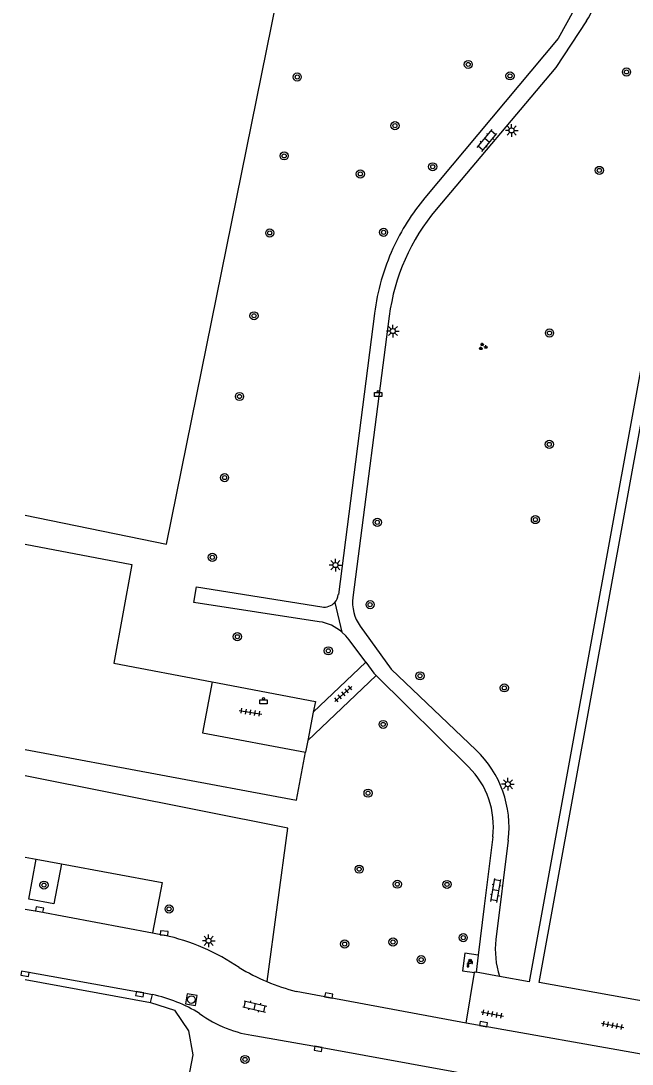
# Model space of a CAD drawing. Extents: x 132999 to 136000, y 398499 to 400501.
# Drawn here: x 132999.6 to 133059.8, y 399533.7 to 399636.6 of the extents above; entities that cross this region are included whole.
import ezdxf

# ---------------------------------------------------------------- set-up
doc = ezdxf.new("R2010")
doc.units = 0
for name, color, linetype in [('gg-afsc-hekwerk', 7, 'Continuous'), ('gg-bbg-hoofdgebouw', 7, 'Continuous'), ('gg-knt-verharding', 7, 'Continuous'), ('gg-knt-verharding nz', 7, 'Continuous'), ('gt-grn-groengrens', 7, 'Continuous'), ('gt-grn-groengrens NZ', 7, 'Continuous'), ('gt-grn-weggrens', 7, 'Continuous'), ('gt-symb-afvalbak', 7, 'Continuous'), ('gt-symb-boom', 7, 'Continuous'), ('gt-symb-groenvak', 7, 'Continuous'), ('gt-symb-klinker verharding', 7, 'Continuous'), ('gt-symb-kolk', 7, 'Continuous'), ('gt-symb-lichtmast', 7, 'Continuous'), ('gt-symb-rioolschacht', 7, 'Continuous'), ('gt-symb-tegel verharding', 7, 'Continuous'), ('gt-symb-watertappunt', 7, 'Continuous')]:
    doc.layers.add(name, color=color, linetype=linetype)

# ---------------------------------------------------------------- blocks, each defined once
blk = doc.blocks.new('gt0-BOOM')
at = {"layer": 'gt-symb-boom'}
for radius in [0.4, 0.2]:
    blk.add_circle((0, 0), radius, dxfattribs=at)
blk = doc.blocks.new('gt0-KL1')
at = {"layer": 'gt-symb-klinker verharding'}
for p, q in [((-1.15, 0.3), (1.15, 0.3)), ((-1, -0.3), (-1, 0.3)), ((-0.5, 0.3), (-0.5, 0.45)), ((0, -0.3), (0, 0.3)), ((0.5, 0.3), (0.5, 0.45)), ((1, -0.3), (1, 0.3)), ((-1.15, -0.3), (1.15, -0.3)), ((-0.5, -0.45), (-0.5, -0.3)), ((0.5, -0.45), (0.5, -0.3))]:
    blk.add_line(p, q, dxfattribs=at)
blk = doc.blocks.new('gt0-LMAST')
at = {"layer": 'gt-symb-lichtmast'}
for p, q in [((-0.18, 0.17), (-0.45, 0.44)), ((-0.01, 0.25), (-0.01, 0.62)), ((0.17, 0.17), (0.44, 0.44)), ((-0.26, 0), (-0.63, 0)), ((-0.18, -0.18), (-0.45, -0.45)), ((-0.01, -0.25), (-0.01, -0.63)), ((0.44, -0.45), (0.17, -0.18)), ((0.24, 0), (0.62, 0))]:
    blk.add_line(p, q, dxfattribs=at)
blk.add_circle((-0.01, 0), 0.25, dxfattribs=at)
blk = doc.blocks.new('gt0-ABAK')
at = {"layer": 'gt-symb-afvalbak'}
blk.add_lwpolyline([(0.38, -0.5), (-0.37, -0.5), (-0.37, -0.1), (0.38, -0.1)], close=True, dxfattribs=at)
blk.add_circle((0, 0), 0.1, dxfattribs=at)
blk = doc.blocks.new('gt0-GRVAK')
at = {"layer": 'gt-symb-groenvak'}
for p, q in [((-0.11, 0.19), (-0.23, 0.24)), ((-0.18, 0.15), (0.09, 0.15)), ((-0.09, 0.21), (-0.16, 0.32)), ((-0.05, 0.21), (-0.05, 0.39)), ((0, 0.21), (0.06, 0.32)), ((0.01, 0.19), (0.13, 0.24)), ((0.26, -0.05), (0.2, 0.06)), ((0.3, -0.05), (0.3, 0.13)), ((0.35, -0.05), (0.41, 0.06)), ((-0.24, -0.23), (-0.36, -0.18)), ((-0.32, -0.26), (-0.05, -0.26)), ((-0.23, -0.21), (-0.29, -0.09)), ((-0.18, -0.2), (-0.18, -0.02)), ((-0.14, -0.21), (-0.07, -0.09)), ((-0.12, -0.23), (0, -0.18)), ((0.24, -0.07), (0.12, -0.02)), ((0.17, -0.11), (0.44, -0.11)), ((0.37, -0.07), (0.49, -0.02))]:
    blk.add_line(p, q, dxfattribs=at)
blk = doc.blocks.new('gt0-KOLK')
at = {"layer": 'gt-symb-kolk'}
blk.add_lwpolyline([(0, 0), (0.37, 0), (0.37, 0.4), (-0.38, 0.4), (-0.38, 0), (0, 0)], dxfattribs=at)
blk = doc.blocks.new('gt0-TEG1')
at = {"layer": 'gt-symb-tegel verharding'}
for p, q in [((-1.12, 0), (1.12, 0)), ((-0.9, -0.25), (-0.9, 0.25)), ((-0.45, -0.25), (-0.45, 0.25)), ((0, -0.25), (0, 0.25)), ((0.45, -0.25), (0.45, 0.25)), ((0.9, -0.25), (0.9, 0.25))]:
    blk.add_line(p, q, dxfattribs=at)
blk = doc.blocks.new('gt0-WTP')
at = {"layer": 'gt-symb-watertappunt'}
for p, q in [((-0.14, 0.23), (-0.14, 0.21)), ((-0.14, 0.23), (-0.14, 0.21)), ((-0.04, 0.23), (-0.12, 0.24)), ((-0.04, 0.23), (-0.12, 0.24)), ((-0.12, 0.2), (-0.04, 0.21)), ((-0.12, 0.2), (-0.04, 0.21)), ((-0.02, 0.24), (-0.03, 0.24)), ((-0.02, 0.24), (-0.03, 0.24)), ((-0.02, 0.27), (-0.02, 0.26)), ((-0.02, 0.27), (-0.02, 0.26)), ((-0.02, 0.18), (-0.02, 0.16)), ((-0.02, 0.18), (-0.02, 0.16)), ((0.02, 0.26), (0.02, 0.27)), ((0.02, 0.26), (0.02, 0.27)), ((0.02, 0.16), (0.02, 0.18)), ((0.02, 0.16), (0.02, 0.18)), ((0.04, 0.24), (0.03, 0.25)), ((0.04, 0.24), (0.03, 0.25)), ((0.13, 0.24), (0.05, 0.23)), ((0.13, 0.24), (0.05, 0.23)), ((0.05, 0.21), (0.13, 0.2)), ((0.05, 0.21), (0.13, 0.2)), ((0.15, 0.21), (0.14, 0.23)), ((0.15, 0.21), (0.14, 0.23)), ((0.18, 0.08), (0.18, -0.09)), ((0.18, 0.08), (0.18, -0.09)), ((0.24, 0.09), (0.19, 0.09)), ((0.24, 0.09), (0.19, 0.09)), ((0.25, -0.09), (0.25, 0.08)), ((0.25, -0.09), (0.25, 0.08)), ((-0.25, -0.12), (-0.13, -0.12)), ((-0.25, -0.12), (-0.13, -0.12)), ((0.19, -0.1), (0.24, -0.1)), ((0.19, -0.1), (0.24, -0.1))]:
    blk.add_line(p, q, dxfattribs=at)
for points in [[(0.08, -0.06), (0.17, -0.06), (0.17, 0.06), (0.09, 0.06), (0.07, 0.07), (0.05, 0.09), (0.05, 0.11), (-0.05, 0.11), (-0.05, 0.09), (-0.09, 0.06)], [(0.08, -0.06), (0.17, -0.06), (0.17, 0.06), (0.09, 0.06), (0.07, 0.07), (0.05, 0.09), (0.05, 0.11), (-0.05, 0.11), (-0.05, 0.09), (-0.09, 0.06)], [(-0.03, 0.15), (-0.06, 0.15), (-0.06, 0.12), (0.06, 0.12), (0.06, 0.15), (0.03, 0.15)], [(-0.03, 0.15), (-0.06, 0.15), (-0.06, 0.12), (0.06, 0.12), (0.06, 0.15), (0.03, 0.15)], [(-0.03, 0.2), (-0.03, 0.19), (-0.03, 0.19)], [(-0.03, 0.2), (-0.03, 0.19), (-0.03, 0.19)], [(0.03, 0.19), (0.03, 0.19), (0.03, 0.2)], [(0.03, 0.19), (0.03, 0.19), (0.03, 0.2)], [(-0.12, -0.35), (-0.19, -0.2), (-0.27, -0.35)], [(-0.12, -0.35), (-0.19, -0.2), (-0.27, -0.35)]]:
    blk.add_lwpolyline(points, dxfattribs=at)
blk.add_lwpolyline([(-0.27, -0.13), (-0.11, -0.13), (-0.11, -0.16), (-0.27, -0.16)], close=True, dxfattribs=at)
blk.add_lwpolyline([(-0.27, -0.13), (-0.11, -0.13), (-0.11, -0.16), (-0.27, -0.16)], close=True, dxfattribs=at)
for centre, radius, start, end in [((-0.07, -0.13), 0.186, 97.6391, 179.5238), ((-0.07, -0.13), 0.186, 97.6391, 179.5238), ((-0.13, 0.23), 0.015, 83.5026, 178.1535), ((-0.13, 0.23), 0.015, 83.5026, 178.1535), ((-0.13, 0.21), 0.015, 178.1535, 275.5795), ((-0.13, 0.21), 0.015, 178.1535, 275.5795), ((-0.04, 0.25), 0.015, 263.5026, 310.2535), ((-0.04, 0.25), 0.015, 263.5026, 310.2535), ((-0.04, 0.2), 0.01, 358.8072, 95.5795), ((-0.04, 0.2), 0.01, 358.8072, 95.5795), ((-0.03, 0.18), 0.01, 358.8072, 88.8072), ((-0.03, 0.18), 0.01, 358.8072, 88.8072), ((-0.03, 0.16), 0.01, 270, 358.8072), ((-0.03, 0.16), 0.01, 270, 358.8072), ((0, 0.26), 0.0242, 27.6778, 154.2233), ((0, 0.26), 0.0242, 27.6778, 154.2233), ((-0.03, 0.26), 0.015, 313.7443, 2.488), ((-0.03, 0.26), 0.015, 313.7443, 2.488), ((0.04, 0.26), 0.015, 177.512, 226.2557), ((0.04, 0.26), 0.015, 177.512, 226.2557), ((0.03, 0.18), 0.01, 91.1928, 181.1928), ((0.03, 0.18), 0.01, 91.1928, 181.1928), ((0.03, 0.16), 0.01, 181.1928, 270), ((0.03, 0.16), 0.01, 181.1928, 270), ((0.04, 0.2), 0.01, 84.4205, 181.1928), ((0.04, 0.2), 0.01, 84.4205, 181.1928), ((0.05, 0.25), 0.0156, 223.3793, 270.1302), ((0.05, 0.25), 0.0156, 223.3793, 270.1302), ((0.13, 0.23), 0.015, 1.8465, 96.4974), ((0.13, 0.23), 0.015, 1.8465, 96.4974), ((0.13, 0.21), 0.015, 264.4205, 1.8465), ((0.13, 0.21), 0.015, 264.4205, 1.8465), ((0.19, 0.08), 0.01, 90, 180), ((0.19, 0.08), 0.01, 90, 180), ((0.24, 0.08), 0.01, 0, 90), ((0.24, 0.08), 0.01, 0, 90), ((-0.2, -0.39), 0.0814, 151.1653, 24.0576), ((-0.2, -0.39), 0.0814, 151.1653, 24.0576), ((-0.07, -0.11), 0.0533, 95.9137, 190.2253), ((-0.07, -0.11), 0.0533, 95.9137, 190.2253), ((0, 0), 0.1, 217.5976, 321.3207), ((0, 0), 0.1, 217.5976, 321.3207), ((0.19, -0.09), 0.01, 180, 270), ((0.19, -0.09), 0.01, 180, 270), ((0.24, -0.09), 0.01, 270, 0), ((0.24, -0.09), 0.01, 270, 0)]:
    blk.add_arc(centre, radius, start, end, dxfattribs=at)
blk = doc.blocks.new('gt0-RS')
at = {"layer": 'gt-symb-rioolschacht'}
blk.add_lwpolyline([(-0.5, -0.5), (0.5, -0.5), (0.5, 0.5), (-0.5, 0.5)], close=True, dxfattribs=at)
blk.add_circle((0, 0), 0.375, dxfattribs=at)

msp = doc.modelspace()

# ---------------------------------------------------------------- linework, layer by layer
at = {"layer": 'gg-afsc-hekwerk'}
for p, q in [((133028.39, 399568.39), (133027.86, 399565.61)), ((133027.86, 399565.61), (133027.64, 399564.44)), ((133000, 399542.04), (133012.35, 399539.76))]:
    msp.add_line(p, q, dxfattribs=at)
for points in [[(133000, 399584.96), (133010.52, 399582.97), (133008.74, 399573.23), (133018.43, 399571.39)], [(133018.43, 399571.39), (133028.6, 399569.46), (133028.39, 399568.39)], [(133000, 399564.73), (133026.74, 399559.72), (133027.64, 399564.44)], [(133012.35, 399539.76), (133014.73, 399539.02), (133016.08, 399536.96), (133016.51, 399534.61), (133015.76, 399530.67)]]:
    msp.add_lwpolyline(points, dxfattribs=at)
at = {"layer": 'gg-bbg-hoofdgebouw'}
msp.add_lwpolyline([(133067.14, 399560.83), (133063.28, 399539.47), (133050.64, 399541.73), (133072.9, 399663.98), (133080.27, 399662.63)], dxfattribs=at)
at = {"layer": 'gg-knt-verharding'}
for p, q in [((133034.42, 399607.73), (133030.86, 399579.99)), ((133035.87, 399607.47), (133032.29, 399579.72)), ((133028.39, 399568.39), (133033.57, 399573.33)), ((133027.86, 399565.61), (133034.6, 399572.03)), ((133034.6, 399572.03), (133043.7, 399563.01)), ((133046.08, 399556.11), (133045.22, 399549.27)), ((133047.6, 399555.78), (133046.39, 399545.97)), ((133000, 399554.11), (133001.09, 399553.91)), ((133045.22, 399549.27), (133044.64, 399544.43)), ((133012.54, 399546.64), (133013.68, 399546.4)), ((133044.64, 399544.43), (133044.45, 399542.76)), ((133043.46, 399537.74), (133044.27, 399542.72)), ((133046.75, 399542.34), (133044.45, 399542.76)), ((133043.46, 399537.74), (133026.72, 399540.84))]:
    msp.add_line(p, q, dxfattribs=at)
for points in [[(133071.92, 399664.05), (133049.67, 399541.81), (133046.75, 399542.34)], [(133054.08, 399637.63), (133052.54, 399634.83), (133039.39, 399619.12)], [(133055.32, 399636.58), (133052.3, 399631.98), (133040.5, 399617.99)], [(133028.98, 399577.32), (133016.63, 399579.2), (133016.88, 399580.76), (133029.24, 399578.77)], [(133033.01, 399576.89), (133036.07, 399572.65), (133044.44, 399564.66)], [(133033.57, 399573.33), (133031.93, 399575.54), (133031.6, 399575.93), (133031.22, 399576.29)], [(133033.57, 399573.33), (133034.36, 399572.26), (133034.6, 399572.03)], [(133018.43, 399571.39), (133017.48, 399566.37), (133027.64, 399564.44)], [(133003.59, 399553.44), (133002.83, 399549.51), (133000.35, 399549.97), (133001.09, 399553.91)], [(133003.59, 399553.44), (133013.5, 399551.6), (133012.54, 399546.64)], [(133044.64, 399544.43), (133043.32, 399544.63), (133043.08, 399542.9), (133044.27, 399542.72)], [(133000, 399542.81), (133011.89, 399540.7), (133012.54, 399540.56)], [(133044.27, 399542.72), (133044.28, 399542.79), (133044.45, 399542.76)], [(133061.21, 399534.58), (133060.34, 399534.74), (133045.14, 399537.43), (133043.46, 399537.74)], [(133022.72, 399536.48), (133028.9, 399535.4), (133087.77, 399524.65), (133093.29, 399523.6)]]:
    msp.add_lwpolyline(points, dxfattribs=at)
for centre, radius, start, end in [((133048.42, 399641.11), 8.25, 326.725, 4.1906), ((133056.35, 399604.92), 22.12, 140.0773, 155.4267), ((133056.06, 399604.86), 20.35, 139.8423, 172.6506), ((133056.35, 399604.93), 22.11, 155.4265, 172.7064), ((133029.46, 399580.17), 1.41, 317.8762, 352.6968), ((133036.22, 399579.21), 3.96, 172.6051, 215.9052), ((133029.46, 399580.17), 1.41, 260.8746, 317.8781), ((133028.3, 399572.85), 4.52, 49.6388, 81.3078), ((133037.18, 399557.07), 10.5, 352.9554, 46.3057), ((133037.88, 399557.14), 8.26, 352.7947, 45.2612), ((133009.2, 399525.8), 21.08, 55.6491, 77.7357), ((133054.65, 399544.96), 8.32, 172.9668, 198.3169), ((133032.49, 399562.43), 22.35, 239.3461, 247.1885), ((133032.49, 399562.43), 22.35, 247.1865, 255.0311), ((133009.1, 399525.33), 15.61, 58.7875, 77.2571), ((133024.14, 399548.08), 11.69, 233.5076, 263.0467)]:
    msp.add_arc(centre, radius, start, end, dxfattribs=at)
at = {"layer": 'gg-knt-verharding nz'}
msp.add_lwpolyline([(133000, 399548.98), (133001.39, 399548.73), (133012.54, 399546.64)], dxfattribs=at)
at = {"layer": 'gt-grn-groengrens'}
for p, q in [((133001.09, 399553.91), (133003.59, 399553.44)), ((133012.35, 399539.76), (133012.54, 399540.56))]:
    msp.add_line(p, q, dxfattribs=at)
msp.add_lwpolyline([(133023.83, 399541.83), (133025.87, 399556.95), (133000, 399562.13)], dxfattribs=at)
at = {"layer": 'gt-grn-groengrens NZ'}
msp.add_lwpolyline([(133000, 399587.82), (133013.93, 399584.97), (133025.79, 399643.54), (133000, 399648.86)], dxfattribs=at)
at = {"layer": 'gt-grn-weggrens'}
msp.add_line((133030.51, 399579.22), (133031.22, 399576.29), dxfattribs=at)

# ---------------------------------------------------------------- block references
at = {"layer": 'gt-symb-afvalbak'}
for p in [(133034.78, 399600.03), (133023.48, 399569.73)]:
    msp.add_blockref('gt0-ABAK', p, dxfattribs=at)
at = {"layer": 'gt-symb-boom'}
for p in [(133043.66, 399632.28), (133026.81, 399631.04), (133047.78, 399631.15), (133059.26, 399631.54), (133036.44, 399626.24), (133025.52, 399623.26), (133040.16, 399622.19), (133056.58, 399621.83), (133033.03, 399621.48), (133024.1, 399615.66), (133035.32, 399615.72), (133022.55, 399607.49), (133051.67, 399605.79), (133021.12, 399599.53), (133051.65, 399594.81), (133019.65, 399591.53), (133034.7, 399587.12), (133050.28, 399587.39), (133018.44, 399583.67), (133033.99, 399579), (133020.91, 399575.84), (133029.87, 399574.45), (133038.91, 399571.98), (133047.22, 399570.79), (133035.28, 399567.19), (133033.79, 399560.41), (133032.91, 399552.91), (133036.67, 399551.43), (133041.57, 399551.41), (133031.48, 399545.53), (133036.25, 399545.73), (133043.17, 399546.16), (133039.02, 399543.99), (133021.66, 399534.15)]:
    msp.add_blockref('gt0-BOOM', p, dxfattribs=at)
at = {"layer": 'gt-symb-boom', "rotation": -100.78161673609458}
for p in [(133001.85, 399551.34), (133014.18, 399548.99)]:
    msp.add_blockref('gt0-BOOM', p, dxfattribs=at)
at = {"layer": 'gt-symb-groenvak'}
msp.add_blockref('gt0-GRVAK', (133045.09, 399604.45), dxfattribs=at)
at = {"layer": 'gt-symb-klinker verharding'}
for p, rotation in [((133045.52, 399624.78), 49.827576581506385), ((133046.38, 399550.82), 79.98206552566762), ((133022.62, 399539.37), -13.119144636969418)]:
    msp.add_blockref('gt0-KL1', p, dxfattribs=dict(at, rotation=rotation))
at = {"layer": 'gt-symb-kolk'}
for p, rotation in [((133001.39, 399548.73), -10.616680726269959), ((133013.68, 399546.4), -6.719879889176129), ((133000.01, 399542.8), 169.92566726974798), ((133011.32, 399540.79), 169.92566727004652), ((133029.88, 399540.26), -10.489389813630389), ((133045.14, 399537.43), -10.017934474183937), ((133028.9, 399535.4), 170.03848340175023)]:
    msp.add_blockref('gt0-KOLK', p, dxfattribs=dict(at, rotation=rotation))
at = {"layer": 'gt-symb-lichtmast'}
for p in [(133047.95, 399625.77), (133036.24, 399605.99), (133030.58, 399582.9), (133047.58, 399561.3), (133018.09, 399545.85)]:
    msp.add_blockref('gt0-LMAST', p, dxfattribs=at)
at = {"layer": 'gt-symb-rioolschacht', "rotation": -8.916036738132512}
msp.add_blockref('gt0-RS', (133016.38, 399540.05), dxfattribs=at)
at = {"layer": 'gt-symb-tegel verharding'}
for p, rotation in [((133031.36, 399570.2), 41.14819511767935), ((133022.2, 399568.39), -9.15139601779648), ((133046.04, 399538.62), -10.72530194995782), ((133057.89, 399537.52), -10.837910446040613)]:
    msp.add_blockref('gt0-TEG1', p, dxfattribs=dict(at, rotation=rotation))
at = {"layer": 'gt-symb-watertappunt'}
msp.add_blockref('gt0-WTP', (133043.83, 399543.72), dxfattribs=at)

doc.saveas('drawing.dxf')
